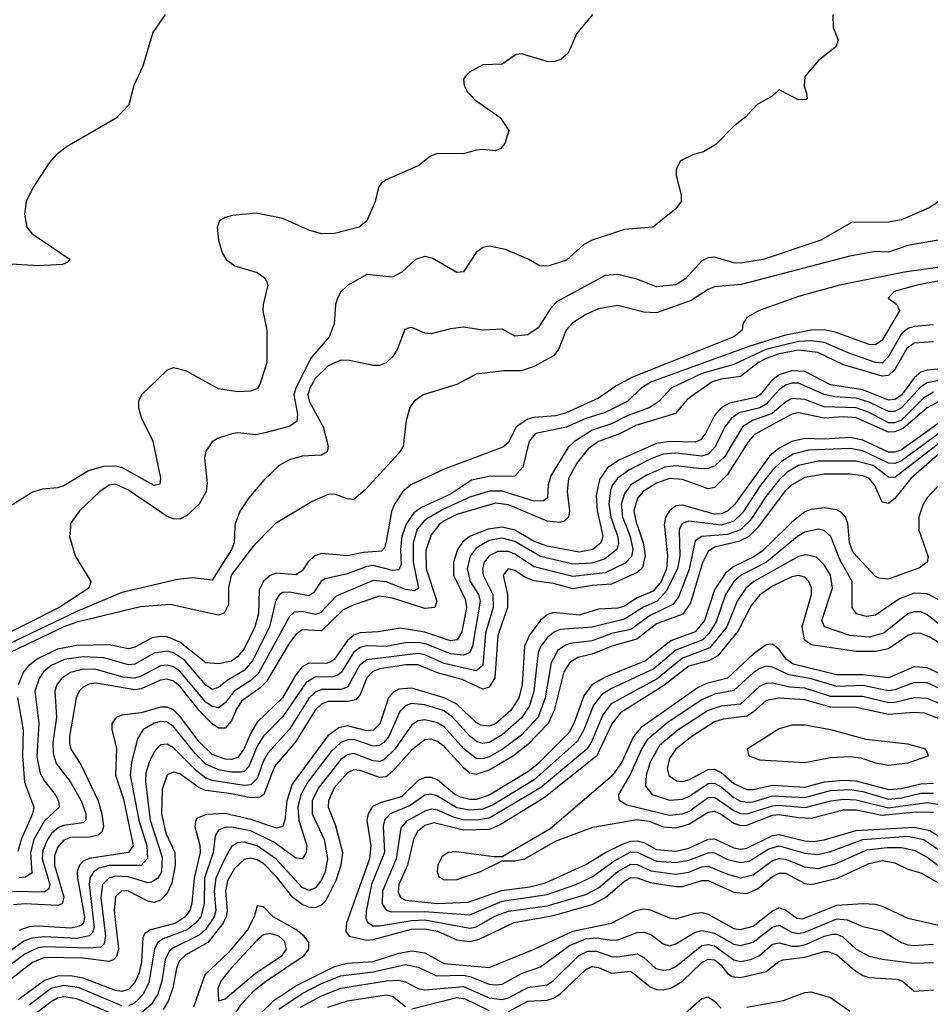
# Model space of a CAD drawing. Header units: inches. Extents: x 501365 to 657855, y 482276 to 547543.
# Tile 355 of 656: x 611753 to 614580, y 498518 to 501574. Entities that reach past the tile are written whole.
import ezdxf

# ---------------------------------------------------------------- set-up
doc = ezdxf.new("R2010")
doc.units = ezdxf.units.IN
doc.header["$MEASUREMENT"] = 0
doc.layers.add('A6419', color=7, linetype='Continuous')
doc.layers.add('A6510', color=7, linetype='Continuous')

msp = doc.modelspace()

# ---------------------------------------------------------------- linework, layer by layer
at = {"layer": 'A6419', "color": 5}
for points, elevation in [([(611909.9, 500000), (611907.7, 499970), (611924.9, 499910), (611973, 499830), (611967, 499810), (611875.5, 499750), (611579.4, 499600.6)], 2240), ([(612421, 500000), (612418.6, 499950), (612410.3, 499930), (612350, 499834.5), (612290, 499842.1), (612242.8, 499837.2), (612070, 499796.3), (611930, 499737.3), (611667.6, 499612.4)], 2260), ([(613598.4, 500000), (613609.2, 499970), (613612, 499948), (613606.8, 499930), (613570, 499901.2), (613530, 499887.6), (613470, 499884.1), (613370, 499908.1), (613290, 499954.2), (613250, 499964.7), (613210, 499957.6), (613170, 499933.8), (613151.3, 499908.7), (613141.7, 499870), (613150.9, 499830.9), (613177.3, 499790), (613182.2, 499770), (613158.7, 499630), (613149.6, 499610), (613130, 499602.2), (613090, 499605.9), (613015.9, 499635.9), (612990, 499641.6), (612950, 499640), (612890, 499628.9), (612830, 499630.6), (612810, 499625.6), (612788.8, 499610), (612751.3, 499548.7), (612739.8, 499540.2), (612725.1, 499534.8), (612670, 499534), (612642.4, 499517.6), (612570, 499411.8), (612509.6, 499350.4), (612490, 499319.7), (612464, 499256), (612450, 499241.1), (612441.2, 499238.8), (612410, 499238.8), (612370, 499246.1), (612330, 499264.1), (612297.1, 499297.1), (612230, 499380.5), (612210, 499394.1), (612190, 499395.9), (612170, 499390.7), (612134.9, 499370), (612118.2, 499341.8), (612100, 499270), (612095.5, 499230), (612122, 499090), (612146.8, 499010), (612149.3, 498970.7), (612130, 498949.7), (612030, 498948.7), (611999.4, 498940.6), (611981.6, 498930), (611970, 498910), (611968.2, 498890), (611983.3, 498756.7), (611978.5, 498741.5), (611969.2, 498730.8), (611930, 498723.1), (611830, 498728.1), (611790, 498724.1), (611765.9, 498714.1), (611690, 498660.2)], 2440), ([(613636, 500000), (613647.8, 499970), (613655.9, 499930), (613652.1, 499907.9), (613632.1, 499887.9), (613570, 499857.7), (613470, 499846), (613350, 499876.4), (613290, 499915.6), (613270, 499923.4), (613236.7, 499923.3), (613209.9, 499910.1), (613194.8, 499890), (613189.1, 499870), (613191.7, 499850), (613221.9, 499790), (613222.3, 499750), (613199.1, 499670), (613190, 499570), (613170, 499553.1), (613070, 499576), (613010, 499602.7), (612990, 499606.9), (612830, 499587.6), (612807.4, 499570), (612770, 499502.2), (612750, 499495.8), (612690, 499495.3), (612670, 499486.9), (612651, 499469), (612590, 499372.3), (612522.6, 499297.4), (612508.3, 499271.7), (612490, 499219.5), (612470, 499199.5), (612450, 499197.2), (612350, 499213.4), (612330, 499220.6), (612302.2, 499242.2), (612230, 499314.8), (612210, 499326.2), (612190, 499323.4), (612170, 499302.1), (612154.2, 499270), (612144.7, 499235.3), (612143.3, 499210), (612157.8, 499090), (612195.2, 498975.2), (612192.7, 498930), (612181.6, 498910), (612162.1, 498897.9), (612150, 498895.9), (612090, 498914.2), (612050, 498916), (612029.3, 498910), (612010, 498890.7), (612004.5, 498850), (612018.6, 498730), (612014.4, 498705.6), (612004.1, 498695.9), (611967.7, 498692.3), (611830, 498696.6), (611810, 498693.8), (611770, 498675.6), (611690, 498616.1)], 2460), ([(613671.3, 500000), (613688.7, 499950), (613694.1, 499910), (613686.4, 499873.6), (613670, 499858), (613590, 499822.7), (613530, 499818.3), (613470, 499807.6), (613410, 499824.8), (613350, 499832.3), (613323.1, 499843.1), (613290, 499864.3), (613269.2, 499870), (613254, 499850), (613266.9, 499790), (613267.4, 499750), (613237.2, 499662.8), (613228, 499532), (613210, 499502.4), (613190, 499496.8), (613126.8, 499526.8), (613050, 499546.9), (612990, 499572.4), (612951.4, 499571.4), (612870, 499559.1), (612849.2, 499550.8), (612830, 499531.3), (612810, 499479.6), (612796.4, 499463.6), (612770, 499457.9), (612710, 499458.3), (612689.9, 499450.1), (612670, 499431.5), (612610, 499334.4), (612543.3, 499256.7), (612510.9, 499170), (612498.6, 499161.4), (612470, 499158.8), (612410, 499171.9), (612330, 499181.6), (612310, 499190.6), (612250, 499233.6), (612230, 499239), (612210, 499230.5), (612195.2, 499184.8), (612193, 499110), (612206.5, 499050), (612234.5, 498990), (612235.2, 498950), (612224.8, 498895.2), (612212.4, 498867.6), (612198.4, 498850), (612190, 498842), (612170, 498834.8), (612150, 498838.3), (612090, 498869.6), (612069.4, 498870.6), (612050, 498852.9), (612045.9, 498810), (612059.3, 498690), (612053.4, 498666.6), (612043.4, 498656.6), (612029.1, 498650.9), (611950, 498661.9), (611830, 498663.6), (611791.9, 498648.1), (611710, 498584.4)], 2480), ([(612536.5, 500000), (612478.6, 499941.4), (612409.5, 499850.5), (612401.2, 499810), (612400.5, 499759.5), (612387.3, 499732.7), (612370, 499726), (612219.1, 499759.1), (612127.8, 499752.2), (611930, 499703.8), (611890, 499690), (611723.1, 499610)], 2280), ([(612992.5, 500000), (612986.9, 499993.1), (612974.4, 499950), (612974.6, 499890), (612990.3, 499810), (612978.2, 499801.8), (612950, 499805.6), (612890, 499829.7), (612850, 499834.1), (612734.9, 499785.1), (612686.4, 499733.5), (612670, 499727.8), (612630, 499737.9), (612604.3, 499735.7), (612590, 499721.8), (612493.9, 499546.1), (612470, 499523), (612418.4, 499490), (612390, 499454.1), (612370, 499438.9), (612350, 499442.2), (612330, 499455.8), (612250, 499552.7), (612230, 499565.8), (612210, 499570.8), (612190, 499569.1), (612130, 499536.9), (612110, 499530.8), (612073.9, 499533.9), (611990, 499557.6), (611950, 499558.3), (611910, 499548.1), (611882.9, 499530), (611868.3, 499510), (611861.8, 499490), (611867.3, 499410), (611855.8, 499330), (611856.3, 499296.3), (611866, 499266), (611909.7, 499210), (611943.2, 499150), (611958.2, 499110), (611958, 499090), (611950, 499081.5), (611890, 499073.8), (611873.1, 499066.9), (611851.4, 499048.6), (611838.5, 499030), (611824.6, 498995.4), (611822.4, 498970), (611845.9, 498890), (611843.4, 498876.6), (611830, 498866.9), (611730, 498868.7)], 2360), ([(613049.3, 500000), (613030, 499975.4), (613013.2, 499926.8), (613014.8, 499870), (613047.5, 499770), (613041.6, 499750), (613010, 499747.1), (612910, 499778.7), (612870, 499784.8), (612790, 499758.6), (612757.2, 499742.8), (612690, 499677), (612630, 499680.8), (612610, 499666.3), (612590, 499640.4), (612519.3, 499520.6), (612499.3, 499500.7), (612441.2, 499458.8), (612425.2, 499434.8), (612410, 499398.2), (612390, 499375.5), (612370, 499375.1), (612350, 499389), (612310, 499430.4), (612250, 499506), (612230, 499521.6), (612210, 499527.1), (612190, 499524.4), (612130, 499497.5), (612110, 499494.4), (611990, 499514.8), (611968.5, 499511.5), (611950, 499502.1), (611937.4, 499490), (611928.4, 499470), (611907.5, 499350), (611907.7, 499327.7), (611911, 499310), (611942.5, 499262.5), (611996.3, 499150), (612007.6, 499110), (612012.5, 499070), (612007.7, 499052.3), (611996.5, 499043.5), (611970, 499036.8), (611910, 499036.3), (611890, 499028.3), (611870, 499005.4), (611861, 498979), (611860.6, 498950), (611889.3, 498850.7), (611884, 498830), (611870, 498824.9), (611770, 498830.3), (611733.1, 498826.9)], 2380), ([(613754.1, 500000), (613764, 499910), (613760.6, 499870), (613744.4, 499830), (613719.3, 499800.7), (613670, 499779.7), (613630, 499754.2), (613610, 499748.2), (613550, 499744.2), (613490, 499726.1), (613410, 499734.1), (613390, 499727.4), (613370, 499710.3), (613335.8, 499664.3), (613319.7, 499630), (613312.2, 499510), (613302, 499470), (613277.5, 499430), (613230, 499389), (613210, 499381.5), (613184.5, 499384.5), (613170, 499392.6), (613110.1, 499450.1), (613070.4, 499470), (612970, 499500), (612930, 499496.7), (612912.7, 499487.3), (612897.9, 499470), (612870.7, 499389.3), (612851.3, 499368.7), (612830, 499367.6), (612770, 499382.3), (612743.4, 499376.6), (612708.8, 499351.2), (612598.7, 499201.3), (612581.5, 499150), (612576, 499090), (612569.7, 499070.3), (612550, 499064.8), (612470, 499092.3), (612390, 499110.5), (612332.3, 499107.7), (612304, 499096), (612299, 499090), (612296.7, 499070), (612311.7, 499011.7), (612312.8, 498990), (612294.3, 498910), (612287.4, 498832.6), (612280.4, 498810), (612266.3, 498790), (612237.8, 498770), (612158.2, 498750), (612141.4, 498738.6), (612134.6, 498725.4), (612130.9, 498650), (612123.7, 498616.3), (612110, 498586.1), (612090, 498564.2), (612070, 498558.2), (612050, 498560.9), (611950, 498599.7), (611910, 498606.5), (611870, 498606.1), (611830, 498592.5), (611747.4, 498532.6)], 2520), ([(612898.8, 500000), (612889.8, 499950.2), (612885.3, 499934.7), (612875.6, 499924.4), (612819.6, 499920.5), (612769.9, 499909.9), (612690, 499917.5), (612668.2, 499910), (612648.1, 499891.9), (612630, 499864.1), (612610, 499851.5), (612550, 499856.6), (612530, 499848.9), (612510, 499831.5), (612495.9, 499804.1), (612493.6, 499730), (612483, 499690), (612450, 499621.6), (612430, 499597.3), (612410, 499583.5), (612370, 499575.4), (612330, 499578.1), (612250, 499641.9), (612210, 499658.4), (612190, 499660.3), (612164.2, 499655.8), (612110, 499626.3), (612090, 499621.9), (612030, 499633.8), (611930, 499631.4), (611870, 499620.8), (611810, 499591.8), (611781, 499570), (611764, 499550), (611747.9, 499510)], 2320), ([(612949.7, 500000), (612939, 499970), (612934.4, 499930), (612936.5, 499883.5), (612930, 499866.3), (612910, 499864.3), (612850, 499879.9), (612830, 499877.4), (612770, 499854.4), (612701, 499839), (612688.5, 499831.5), (612664.5, 499795.5), (612650, 499785.8), (612590, 499797), (612570, 499796.5), (612559.6, 499790), (612547.8, 499772.2), (612528.2, 499690), (612475.5, 499584.5), (612450, 499554.5), (612396.7, 499523.3), (612370, 499501.9), (612350, 499495.4), (612330, 499508.4), (612265.2, 499585.2), (612230, 499608.7), (612210, 499614.3), (612170, 499607.8), (612110, 499573.6), (612090, 499572), (612013.7, 499593.7), (611950, 499596.5), (611891.3, 499588.7), (611850.1, 499570), (611827, 499550), (611812.6, 499530), (611799.3, 499490), (611811.7, 499390), (611806.3, 499286.3), (611816, 499236), (611830, 499210.7), (611863, 499170), (611873.5, 499150), (611875.5, 499130), (611830, 499087.4), (611796.3, 499030), (611785.7, 498990), (611790, 498925.2), (611770, 498912.9), (611750, 498911)], 2340), ([(613556.7, 500000), (613563.5, 499970), (613556.9, 499950), (613532.4, 499930), (613490, 499921.2), (613390, 499940.1), (613350, 499955), (613290, 499990.1), (613250, 499999.4), (613207, 499993), (613149.3, 499970), (613127.5, 499952.5), (613111.6, 499930), (613099.1, 499890), (613099.7, 499850), (613135.6, 499775.6), (613139.6, 499750), (613125.6, 499674.4), (613111.2, 499650), (613090, 499646.7), (613010, 499673.8), (612934.1, 499685.9), (612865.4, 499674.6), (612810, 499671.1), (612790, 499664), (612770, 499647.6), (612730.2, 499589.8), (612718.7, 499581.3), (612703.9, 499576.1), (612650, 499577.5), (612630, 499566.1), (612610, 499540.8), (612568.9, 499470), (612490, 499394.4), (612470, 499360.9), (612448.1, 499310), (612430, 499284.3), (612410, 499277.9), (612390, 499279.1), (612350, 499293.8), (612310, 499333.3), (612250, 499412.5), (612230, 499432.5), (612210, 499441), (612190, 499440.6), (612130, 499422.6), (612070, 499415.3), (612052, 499408), (612038.4, 499390), (612039.1, 499370), (612053.6, 499313.6), (612050.3, 499230), (612074.6, 499154.6), (612105.1, 499010), (612090.7, 498989.3), (611968.7, 498971.2), (611950, 498962.3), (611938, 498950), (611931.3, 498930), (611932, 498910), (611954.1, 498790), (611950.6, 498769.4), (611939.3, 498760.7), (611910, 498754.9), (611810, 498760.7), (611781.6, 498758.4), (611750, 498747.4)], 2420), ([(613804.5, 500000), (613799.5, 499990), (613802.4, 499910), (613794.5, 499870), (613759.8, 499800.2), (613731.4, 499770), (613688.8, 499751.2), (613630, 499713.2), (613530, 499688.9), (613430, 499681.8), (613410, 499672.5), (613390, 499655.9), (613370.4, 499630), (613362.2, 499610), (613349.2, 499490), (613335.4, 499444.6), (613311.7, 499408.3), (613250, 499355.1), (613210, 499331.4), (613190, 499327.5), (613172.5, 499332.5), (613150, 499350.2), (613096.7, 499410), (613070, 499429.3), (613010, 499448), (612968.4, 499451.6), (612950, 499444.3), (612933.2, 499426.8), (612899, 499350), (612882.2, 499330), (612870, 499321.6), (612850, 499319.6), (612790, 499339.9), (612770, 499339.4), (612750, 499331.4), (612718.2, 499301.8), (612648.7, 499210), (612625, 499170), (612615.9, 499130), (612619.5, 499090), (612643.7, 499010), (612642.1, 498990), (612630.6, 498969.4), (612610, 498972.3), (612541.7, 499021.7), (612470, 499056.6), (612410, 499068.5), (612390, 499067.1), (612370, 499058.4), (612359.2, 499040.8), (612353, 498990), (612326.4, 498910), (612325.4, 498830), (612314.5, 498790), (612298.9, 498770), (612272.4, 498750), (612198.3, 498721.7), (612180.9, 498710), (612170.9, 498689.1), (612153.8, 498586.2), (612135.6, 498550), (612110, 498523.4), (612090, 498514)], 2540), ([(613999.6, 500000), (613990, 499990.8), (613950, 499976.7), (613870.3, 499969.7), (613850, 499956.9), (613831, 499869), (613797.9, 499782.1), (613780.5, 499759.5), (613710, 499725.3), (613650, 499681.8), (613590, 499668.9), (613530, 499646.5), (613461.7, 499638.3), (613446.8, 499633.2), (613423.8, 499616.2), (613402.2, 499577.8), (613384.2, 499470), (613362.5, 499410), (613310, 499354), (613250, 499309.5), (613210, 499285.9), (613190, 499280), (613170, 499281.2), (613131, 499311), (613070, 499379.1), (613050, 499391.9), (613010, 499401.3), (612990, 499398.5), (612970, 499385.3), (612917.7, 499310), (612882.6, 499277.4), (612870, 499271.7), (612850, 499274.4), (612790, 499296.3), (612770, 499292.2), (612750, 499277.8), (612680.2, 499190), (612660.5, 499150), (612660.5, 499110), (612698.3, 499030), (612708.7, 498970), (612701.1, 498930), (612690, 498905.1), (612670, 498878.7), (612650, 498872.1), (612630, 498881.3), (612547.4, 498970), (612490.1, 499010.1), (612450, 499021.5), (612430, 499019.7), (612411.1, 499008.9), (612390, 498973.5), (612361.5, 498910), (612356.6, 498870), (612361.3, 498810), (612355.9, 498790), (612330, 498752.1), (612310, 498733.3), (612230, 498694.2), (612217, 498683), (612203.9, 498656.1), (612193.8, 498590), (612181, 498550), (612161.3, 498518.7), (612130, 498491.1)], 2560), ([(614045.3, 500000), (614043, 499997), (614015.9, 499970), (613985.4, 499954.6), (613910, 499936.8), (613890, 499924), (613872, 499888), (613835.5, 499764.5), (613811.2, 499728.8), (613730, 499698.8), (613668.4, 499651.6), (613590.8, 499630), (613530, 499605), (613485, 499595), (613460.4, 499579.6), (613441.5, 499550), (613411.5, 499430), (613393.8, 499390), (613330, 499324.2), (613285.9, 499290), (613210, 499244.8), (613170, 499231.2), (613150, 499236.2), (613132.7, 499250), (613070, 499318.2), (613050, 499333.5), (613030, 499340.8), (613010, 499338.9), (612970, 499307.9), (612910, 499240.4), (612890, 499224.6), (612870, 499222.3), (612810, 499244.3), (612790, 499245.6), (612770, 499236.9), (612729, 499190), (612711, 499150), (612710.7, 499130), (612733.1, 499073.1), (612755.2, 498990), (612749.8, 498950), (612735.2, 498904.8), (612701.5, 498838.5), (612690, 498825.7), (612670, 498818.1), (612650, 498819.4), (612630, 498827.7), (612600.1, 498850), (612550, 498914.5), (612510, 498955), (612490, 498966.7), (612470, 498971.7), (612450, 498967.5), (612419.8, 498940.2), (612398.2, 498901.8), (612392, 498870), (612396.8, 498810), (612394.1, 498790), (612384.6, 498770), (612336.5, 498710), (612268, 498672), (612247.9, 498652.1), (612238.9, 498630), (612228.3, 498570), (612214.9, 498530), (612198.1, 498501.9)], 2580), ([(614135, 500000), (614056.6, 499923.4), (614030, 499905.8), (613970, 499877.3), (613943.7, 499856.3), (613910, 499804.9), (613879.1, 499710), (613850, 499674.7), (613773.7, 499646.3), (613695.2, 499584.8), (613570, 499533.3), (613528.8, 499510), (613504, 499476), (613473.1, 499390), (613458.3, 499361.7), (613358.1, 499261.9), (613330, 499239.8), (613210, 499167), (613170, 499154.2), (613150, 499153.7), (613120.9, 499160.9), (613103.9, 499170), (613050, 499215.1), (613030, 499222.3), (613010, 499221.8), (612990, 499213), (612937.7, 499162.3), (612875, 499145), (612847.7, 499132.3), (612834.2, 499110), (612830.6, 499090), (612842.3, 499010), (612838.4, 498970), (612767.7, 498770), (612764.8, 498744.8), (612775.1, 498730), (612830, 498717.7), (612850, 498719.4), (612968.7, 498751.3), (613010, 498752.7), (613050, 498745.1), (613110, 498718.1), (613150, 498712.9), (613179.2, 498720.8), (613287.9, 498772.1), (613410, 498794.1), (613530, 498828.4), (613570.9, 498850), (613630, 498901.1), (613650, 498911.6), (613670, 498910.7), (613710, 498896.6), (613790, 498884.1), (613810, 498884.3), (613870, 498902.4), (613890, 498902.7), (613970, 498866.3), (614010, 498862.4), (614043.3, 498876.7), (614090, 498915.1), (614110, 498925.2), (614130, 498925.6), (614190, 498893.5), (614210, 498890.6), (614291.2, 498910), (614390, 498955.7), (614430, 498964.5), (614470, 498957), (614510, 498938.3), (614550, 498926.1), (614690, 498846.5)], 2620), ([(614543.9, 500000), (614543.8, 499990), (614572.7, 499907.3), (614570.2, 499890), (614546.6, 499873.4), (614450, 499837.7), (614420.9, 499840.9), (614410, 499846.3), (614340.1, 499920.1), (614329, 499950), (614324.3, 500000)], 2620), ([(614610, 499771.9), (614570, 499792), (614530, 499794.7), (614483.7, 499776.3), (614410, 499726.2), (614381.9, 499721.9), (614350.9, 499730), (614337.1, 499750), (614336.8, 499830), (614298.7, 499898.7), (614270.4, 499970.4), (614250, 499989), (614233, 499993), (614190, 499984), (614167.1, 499970), (614071, 499890), (613992.5, 499850), (613969.9, 499830.1), (613943.4, 499790), (613915, 499705), (613892.9, 499670), (613873.4, 499650), (613790, 499617.6), (613721, 499559), (613590, 499498.8), (613560, 499480), (613533.6, 499446.4), (613504, 499370), (613484.7, 499335.3), (613350, 499215), (613222.2, 499137.8), (613190, 499124.5), (613150, 499121.4), (613110, 499128.6), (613050, 499163.9), (613029.6, 499170.4), (613010, 499167.5), (612964.4, 499135.6), (612902.4, 499110), (612885.1, 499090), (612881.5, 499070), (612885, 498990), (612844.8, 498890), (612828, 498808), (612827.2, 498787.2), (612832.2, 498772.2), (612850, 498762.4), (612870, 498761.5), (612970, 498779), (613010, 498780.4), (613150, 498754.3), (613170, 498759.3), (613230, 498792.5), (613270, 498807.3), (613390, 498823.7), (613510, 498859.1), (613550, 498879.7), (613610, 498930.5), (613650, 498953.3), (613670, 498952), (613712.4, 498932.4), (613790, 498922.3), (613830, 498928.1), (613870, 498944.7), (613890, 498947.6), (613950, 498921.8), (613990, 498911), (614030, 498919.9), (614090, 498964.6), (614110, 498970.7), (614130, 498968.6), (614190, 498944.8), (614230, 498939.7), (614285.5, 498954.5), (614382.6, 498997.4), (614445.3, 499005.3), (614490, 499004.7), (614530, 498996.7), (614570, 498975.5), (614631.3, 498930)], 2640), ([(614630, 499680.9), (614570, 499727.4), (614550, 499736.2), (614530, 499736.4), (614510, 499729.9), (614435.3, 499670), (614390, 499657.6), (614330, 499663.1), (614251.7, 499690), (614242.9, 499710), (614275.9, 499810), (614269.6, 499850), (614250, 499882.5), (614226.1, 499906.1), (614193.6, 499913.6), (614170, 499908.6), (614031.6, 499830), (614007.2, 499810), (613980.2, 499770), (613947.8, 499690), (613895.5, 499624.5), (613810, 499592.6), (613731.6, 499528.4), (613588.8, 499451.2), (613562.8, 499417.2), (613527.4, 499332.6), (613512.9, 499310), (613370, 499190.5), (613210, 499096), (613170, 499090.3), (613130, 499090.9), (613099, 499099), (613050, 499120.6), (613030, 499123.5), (613010, 499118.3), (612953.2, 499086.8), (612935.4, 499064.6), (612921.3, 498970), (612878.5, 498870), (612878.3, 498830), (612890.8, 498810.8), (612905.8, 498805.8), (613010, 498806.7), (613150, 498796.3), (613250, 498838.4), (613390, 498858.7), (613479.3, 498890), (613530, 498913.9), (613596.9, 498963.1), (613650, 498991.1), (613670, 498990.8), (613730, 498963), (613790, 498958.5), (613830, 498966.1), (613892.7, 498990), (613910, 498988.2), (613950, 498968.2), (613990, 498958), (614017, 498963), (614078.8, 499001.2), (614110, 499009.8), (614190, 498987), (614230, 498983.4), (614270, 498993.1), (614370, 499030), (614510, 499040), (614559.7, 499030), (614650, 498967.4)], 2660), ([(614670, 499600.6), (614577.8, 499657.8), (614550, 499669.2), (614530, 499669.7), (614510, 499662.6), (614450, 499621.3), (614410, 499613.3), (614350, 499613), (614210, 499633.8), (614189.5, 499650), (614182.2, 499690), (614210.8, 499790), (614210.7, 499810.7), (614202.8, 499830), (614190, 499843.7), (614170, 499849.1), (614150, 499844.7), (614090, 499816.5), (614050, 499789.6), (614023.8, 499756.2), (613982.9, 499677.1), (613919.7, 499600.3), (613894.2, 499585.8), (613830, 499567.3), (613752.7, 499507.3), (613617.5, 499422.5), (613591.4, 499388.6), (613544.3, 499290), (613381, 499159), (613244.4, 499075.6), (613210, 499061.3), (613130, 499059.3), (613038.6, 499081.4), (613010, 499073), (612986.8, 499053.2), (612975, 499030), (612956.2, 498950), (612929.8, 498890), (612927.4, 498867.4), (612934.9, 498850), (612950, 498841.5), (613050, 498831), (613145, 498835), (613248.1, 498871.9), (613336.6, 498883.5), (613384.9, 498895.1), (613510, 498952.3), (613571.8, 498990), (613624.3, 499015.7), (613650, 499024.6), (613670, 499026.1), (613690, 499020.3), (613730, 498998.7), (613790, 498993.9), (613830, 499003.2), (613890, 499030.6), (613910, 499031.8), (613970, 499003.6), (613990, 499000), (614010, 499002.9), (614090, 499042.8), (614110, 499045.2), (614190, 499025.6), (614216, 499024), (614250, 499029.2), (614350, 499058.1), (614530, 499067.9), (614578.2, 499058.2), (614650, 499011.9)], 2680), ([(614610, 499543.7), (614570, 499563.1), (614530, 499565.6), (614450, 499531.2), (614370, 499540.7), (614290, 499541.3), (614154.2, 499574.2), (614131.7, 499590), (614110, 499619), (614090, 499635.6), (614070, 499633.5), (614030, 499604.9), (613950, 499530.7), (613886.3, 499513.7), (613858.8, 499501.2), (613682.5, 499377.5), (613658.7, 499350), (613621.6, 499270), (613592.1, 499227.9), (613398, 499062), (613250, 498976.2), (613224.4, 498975.6), (613107.9, 498992.1), (613082.6, 498990), (613063.5, 498976.5), (613050.8, 498950), (613048.5, 498930), (613054.2, 498914.2), (613070, 498904.4), (613110, 498906), (613181.4, 498930), (613250, 498963.2), (613290, 498963.3), (613320.4, 498970), (613415.6, 499024.4), (613531.8, 499068.2), (613670, 499091.8), (613706.5, 499086.5), (613750, 499069.5), (613790, 499065.7), (613830, 499077.1), (613890, 499114.5), (613910, 499117.4), (613930, 499108.6), (613970, 499080.3), (613990, 499073.4), (614010, 499074.2), (614090, 499105), (614110, 499107.8), (614170, 499097.8), (614210, 499096.6), (614310, 499122.4), (614350, 499121.8), (614430, 499105.6), (614535.4, 499115.4), (614590, 499114.4)], 2720), ([(614610, 499497.5), (614570, 499516), (614530, 499516.9), (614470, 499494.2), (614450, 499491.5), (614370, 499507.3), (614290, 499505.1), (614210, 499528.6), (614140.6, 499540.6), (614090, 499565), (614070, 499567.7), (614050, 499560.9), (614030, 499547.4), (613970, 499492.1), (613910, 499480.9), (613870, 499463.2), (613765.8, 499394.2), (613700.6, 499339.4), (613682.7, 499310), (613648, 499232), (613612.1, 499170), (613612.6, 499152.6), (613637.8, 499137.8), (613770, 499105.9), (613810, 499109.2), (613830, 499117.2), (613890, 499160.4), (613910, 499161), (613970, 499119.6), (613990, 499110.8), (614010, 499109.2), (614090, 499133.9), (614110, 499136.8), (614191.3, 499128.7), (614270.4, 499149.6), (614310, 499155.3), (614350, 499152.8), (614450, 499128), (614570, 499145.1), (614634.5, 499134.5)], 2740), ([(614610, 499450.9), (614570, 499467.4), (614530, 499469.5), (614470, 499455), (614450, 499454.3), (614370, 499473.2), (614270, 499473.4), (614190, 499499.4), (614143.1, 499503.1), (614090, 499515), (614070, 499514.4), (614050, 499505.7), (613990, 499450.2), (613930, 499443.9), (613889.7, 499430), (613796.6, 499370), (613738.5, 499321.5), (613710.3, 499270), (613697.7, 499230), (613695.2, 499195.2), (613715.9, 499170), (613770, 499151.7), (613810, 499154.7), (613830, 499162.9), (613890, 499204), (613910, 499204.6), (613930, 499193.5), (613970, 499159.8), (613990, 499149.1), (614010, 499145.3), (614030, 499147), (614090, 499164.9), (614190, 499160.3), (614270, 499181.8), (614330, 499185), (614370, 499178.6), (614450, 499155.2), (614490, 499159.2), (614550, 499173.4), (614590, 499174)], 2760), ([(611746.2, 499470), (611763.6, 499370), (611761.5, 499290), (611767.3, 499207.3), (611796.3, 499130), (611792, 499110), (611756.8, 499030), (611747, 498993)], 2320), ([(614610, 499403.8), (614561.6, 499421.6), (614530, 499424.4), (614450, 499417.8), (614350, 499439.1), (614270, 499440.8), (614190, 499463.8), (614110, 499468), (614070, 499460.9), (614030, 499424.7), (614010, 499413.1), (613936.2, 499403.8), (613910, 499395), (613839.1, 499350), (613790.1, 499310), (613770, 499281.4), (613762.7, 499250), (613768.3, 499228.3), (613791.7, 499211.6), (613810, 499210.1), (613830, 499215.3), (613890, 499246.7), (613910, 499247.7), (613930, 499237.8), (613970, 499203.2), (614010, 499185), (614030, 499184.9), (614090, 499198.5), (614190, 499192.5), (614251.6, 499208.4), (614310, 499214.5), (614350, 499211.9), (614450, 499185.2), (614490, 499187.7), (614550, 499203), (614590, 499205)], 2780), ([(612400.6, 498459.4), (612441.2, 498518.8), (612480, 498560), (612513, 498587), (612635.4, 498670), (612650.7, 498690), (612650.3, 498710), (612635.7, 498730), (612610.3, 498750.3), (612539.9, 498790), (612510, 498821.2), (612490, 498823.9), (612480.1, 498790), (612460.2, 498750), (612400.9, 498679.1), (612327.6, 498610), (612292, 498510)], 2620), ([(612500, 498490), (612541.7, 498530), (612610, 498575.3), (612730, 498635.6), (612770, 498645.7), (612850, 498651.8), (612930, 498677.2), (612970, 498684.2), (613010, 498678.7), (613070, 498644.9), (613210, 498632.3), (613350, 498689.4), (613470, 498745.7), (613590, 498770), (613665.6, 498810), (613690, 498814.4), (613710, 498812), (613770, 498787.2), (613790, 498784), (613850, 498801.4), (613870, 498803), (613890, 498797.9), (613970, 498753.9), (613990, 498750.6), (614030, 498761.3), (614090, 498808.8), (614110, 498818.3), (614130, 498811.9), (614165.7, 498785.7), (614184.1, 498784.1), (614290, 498825.9), (614371.1, 498831.1), (614409, 498829), (614430, 498823.3), (614510, 498785.3), (614610, 498762.7)], 2580), ([(612557, 498503), (612630, 498552.2), (612690, 498582.6), (612750, 498606.4), (612850, 498618.9), (612950, 498641.5), (612990, 498633.2), (613046.5, 498606.5), (613130, 498608.7), (613150, 498605), (613210, 498580.6), (613230, 498578.7), (613250, 498581.3), (613310, 498613.8), (613370, 498634.4), (613459.5, 498700.5), (613510, 498722), (613544.8, 498724.8), (613590, 498717.3), (613610, 498718.6), (613670, 498741.4), (613690, 498742.5), (613714.2, 498734.2), (613750, 498705.8), (613770, 498700.3), (613790, 498706.2), (613850, 498742.5), (613870, 498747.4), (613910, 498739), (613970, 498705.3), (613990, 498701.1), (614030, 498711.3), (614090, 498757.7), (614110, 498764.3), (614150, 498742.2), (614170, 498738), (614190, 498742.4), (614290, 498783.9), (614321.1, 498781.1), (614370, 498759.9), (614430, 498746.5), (614490, 498710.5), (614510, 498703.1), (614530, 498700.5), (614590, 498705.5)], 2560), ([(612624.1, 498510), (612690, 498545.2), (612750, 498568.6), (612891.5, 498591.5), (612930, 498593.5), (612950, 498588.4), (612990, 498567.4), (613010, 498563.5), (613130, 498573.9), (613210, 498538.2), (613250, 498533.8), (613270, 498538.5), (613330, 498570.3), (613390, 498579.3), (613410, 498592.5), (613488.1, 498670), (613516.9, 498683.1), (613543.2, 498683.2), (613590, 498666.6), (613610, 498665.4), (613670, 498674.6), (613690, 498664), (613727.2, 498630), (613750, 498624.2), (613770, 498626.6), (613790, 498636.2), (613870, 498700.7), (613890, 498704.3), (613910, 498699.8), (613970, 498656.5), (613990, 498651.8), (614022, 498658), (614049.6, 498670.4), (614090, 498704.8), (614110, 498709.5), (614150, 498699), (614170, 498698.8), (614194.8, 498705.2), (614250, 498730.4), (614276.1, 498736.1), (614290, 498735.9), (614307.9, 498727.9), (614350, 498689.7), (614390, 498667.7), (614430, 498658.5), (614530, 498646.2), (614590, 498647.8)], 2540), ([(613270, 498496.6), (613330, 498528.1), (613390, 498531.7), (613410, 498537.5), (613430, 498550.3), (613510, 498626.9), (613530, 498635.3), (613550, 498632.9), (613590, 498614.8), (613650, 498621.2), (613710, 498572.3), (613730, 498564.7), (613750, 498563.7), (613776.1, 498570), (613810, 498589.8), (613870, 498648.1), (613890, 498659), (613910, 498656.1), (613930, 498639.5), (613950, 498613.9), (613964.5, 498604.5), (613990, 498601.7), (614070, 498619.9), (614109, 498651), (614123.2, 498656.8), (614190, 498664.6), (614250, 498682.8), (614262.8, 498682.8), (614290, 498672.1), (614343.9, 498623.9), (614370, 498607.5), (614390, 498602), (614476.4, 498596.4), (614493.7, 498590), (614530, 498559.1), (614590, 498563.1)], 2520), ([(612070, 498513.6), (611936.9, 498570), (611890, 498577.3), (611850, 498567.3), (611782.9, 498517.1)], 2540), ([(612070, 498476.3), (611930, 498535), (611890, 498541.7), (611870, 498537.3), (611850, 498526.4), (611807, 498493)], 2560), ([(612708.9, 498510), (612770, 498529.5), (612890, 498547.9), (612910, 498543.6), (612950, 498512)], 2520), ([(612970, 498504.8), (613110, 498540), (613135.4, 498535.4), (613210, 498499.2)], 2520), ([(613810, 498483.3), (613870, 498536.2), (613890, 498541.3), (613910, 498527.7), (613930, 498506)], 2480), ([(614010, 498509.3), (614123.5, 498530), (614190, 498554.6), (614210, 498557), (614270, 498539.7), (614330, 498497.1)], 2480)]:
    msp.add_lwpolyline(points, dxfattribs=dict(at, elevation=elevation))
for points, elevation in [([(614190, 499385.2), (614150, 499384.4), (614110, 499373.1), (614011, 499310), (614016, 499290), (614050, 499277.2), (614190, 499269.1), (614270, 499284.4), (614330, 499287.4), (614363.5, 499283.5), (614410, 499267.6), (614450, 499260.8), (614510, 499267.5), (614574.5, 499290), (614565.8, 499310), (614510, 499325.6), (614380.1, 499340.1), (614270.9, 499370)], 2820), ([(612530, 498738.2), (612510, 498733.9), (612490, 498717.3), (612408.4, 498630), (612377.4, 498590), (612367.9, 498567.9), (612370, 498528.9), (612390, 498535.3), (612484.9, 498615.1), (612567.2, 498670), (612580.6, 498690), (612574.8, 498714.8), (612556.9, 498730)], 2640)]:
    msp.add_lwpolyline(points, close=True, dxfattribs=dict(at, elevation=elevation))
at = {"layer": 'A6510', "color": 5}
for points, elevation in [([(612204.6, 501590), (612165.6, 501534.4), (612134.7, 501430), (612107.4, 501370), (612091.2, 501310), (612051.6, 501268.4), (611899.6, 501180.4), (611865.5, 501154.5), (611844.1, 501130), (611792.3, 501050), (611773, 501010), (611767.4, 500970), (611774.5, 500930), (611790.7, 500910.7), (611908.8, 500830), (611899.8, 500820.2), (611885.5, 500814.5), (611810, 500810), (611710, 500816.3)], 2180), ([(613530.7, 501590), (613481, 501530), (613454.9, 501470), (613433, 501450), (613410, 501443.1), (613390, 501443.9), (613310, 501468.3), (613294.3, 501465.7), (613250, 501436.1), (613190, 501434), (613148.9, 501411.1), (613139, 501401), (613130.5, 501389.5), (613132.4, 501370), (613142.4, 501350), (613165.7, 501325.7), (613244, 501270), (613270.7, 501230), (613259.1, 501190), (613246, 501174), (613230, 501166.6), (613191.6, 501171.6), (613170, 501169.5), (613130, 501157.6), (613050, 501158.3), (613027.7, 501150), (612990, 501120.7), (612890, 501077), (612874.4, 501065.6), (612866.9, 501053.1), (612855.8, 501010), (612830.3, 500950), (612806.8, 500930), (612730, 500910.8), (612690, 500909.8), (612650, 500920.6), (612570, 500957.2), (612486.7, 500973.3), (612413.3, 500966.7), (612390, 500960.5), (612373, 500950), (612366, 500930), (612370.3, 500890), (612381.5, 500850), (612393.1, 500830), (612420.4, 500810), (612490, 500789.3), (612513.2, 500773.1), (612520, 500760), (612522.9, 500750), (612508.1, 500690), (612507.9, 500670), (612520.2, 500610), (612520.2, 500510), (612498.4, 500441.6), (612490.7, 500429.3), (612470, 500420.9), (612430, 500419.1), (612370, 500428.6), (612270, 500483), (612230, 500493.8), (612210, 500486.3), (612130.3, 500410), (612121.8, 500390), (612121.1, 500370), (612130, 500339.5), (612166, 500266), (612189.3, 500150.7), (612187.6, 500132.4), (612170, 500128.6), (612070, 500184), (612050, 500188.6), (612012.8, 500187.3), (611965.9, 500174.1), (611890, 500127.2), (611870, 500121.1), (611823, 500117), (611792.3, 500107.7), (611718.6, 500061.4)], 2220), ([(614277.3, 501590), (614278, 501550), (614293.4, 501510), (614286.8, 501490), (614232.9, 501447.1), (614190, 501397.2), (614187.6, 501367.6), (614195.2, 501344.8), (614197.3, 501330), (614194, 501326), (614170, 501325.6), (614110, 501356), (614090, 501338), (614040.7, 501310), (614007.1, 501272.9), (613970, 501243.7), (613913.7, 501186.3), (613875.8, 501164.2), (613844.7, 501155.3), (613804.1, 501135.9), (613790.6, 501110), (613790.4, 501090), (613806.7, 501030), (613806, 501010), (613790, 500986.6), (613718, 500930), (613630, 500922.4), (613530, 500889.8), (613503.6, 500876.5), (613450, 500827.9), (613396, 500810), (613368.7, 500808.7), (613333.2, 500830), (613261.1, 500861.1), (613210, 500871.1), (613190, 500866.6), (613170, 500851.8), (613130, 500791.3), (613110, 500789.8), (613033.5, 500833.5), (613010, 500839.1), (612981.1, 500830), (612938.5, 500790), (612910, 500775.3), (612830, 500783.5), (612770.8, 500749.2), (612750.1, 500729.9), (612739.7, 500710), (612733, 500690), (612729.2, 500630), (612713.8, 500590), (612656.9, 500523.1), (612609.8, 500430), (612603.6, 500410), (612614.9, 500350), (612613.3, 500326.7), (612588.7, 500311.3), (612510, 500290.4), (612485.9, 500285.9), (612430, 500291.5), (612411, 500289), (612366.2, 500273.8), (612350, 500263.5), (612330, 500234.5), (612326.2, 500213.8), (612334.5, 500134.5), (612331.9, 500110), (612309.6, 500070), (612270, 500033.9), (612250, 500024.1), (612230, 500025.1), (612210, 500032.4), (612090, 500114.3), (612050, 500132.6), (612030, 500129.8), (612001.7, 500110), (611938, 500050), (611910.6, 500010), (611909.9, 500000)], 2240), ([(614645.5, 501034.5), (614576.3, 500990), (614490, 500952.4), (614450, 500945.7), (614335, 500945), (614240.3, 500890), (614060.7, 500830), (613990, 500818.1), (613970, 500819.3), (613910, 500837), (613890, 500834.5), (613870, 500825.7), (613819.5, 500770), (613790, 500751.1), (613730, 500744.7), (613668.3, 500768.3), (613610, 500782.9), (613570, 500780.6), (613420.9, 500699), (613401.3, 500678.7), (613362, 500618), (613330, 500595.6), (613290, 500592.2), (613250, 500613.6), (613190, 500610.6), (613130, 500619.8), (613090, 500615), (613030, 500599.3), (613010, 500601), (612970, 500618.4), (612962.4, 500617.6), (612947.8, 500612.2), (612924.6, 500550), (612911.9, 500530), (612890, 500509.2), (612870, 500501.3), (612850, 500500.9), (612776.7, 500516.7), (612750, 500517.1), (612710, 500500.2), (612670, 500460.1), (612653.1, 500430), (612647.5, 500410), (612651, 500390), (612694.6, 500310), (612710.1, 500250), (612706.8, 500233.2), (612690, 500222.3), (612630, 500219.4), (612590, 500208.2), (612557.8, 500190), (612510, 500143.9), (612464, 500090), (612437, 500050), (612421.5, 500010), (612421, 500000)], 2260), ([(614750, 500915.6), (614510, 500873), (614450, 500852.6), (614410, 500854.3), (614330, 500840.5), (613992.2, 500752.2), (613910, 500744.7), (613890, 500737), (613837, 500703), (613730, 500664.2), (613690, 500665.8), (613610, 500686.7), (613550, 500676.9), (613510, 500658.7), (613470, 500633.1), (613449.1, 500610), (613424.9, 500550), (613410, 500530.4), (613350, 500497.6), (613310, 500484.6), (613255.3, 500484.7), (613170, 500473.7), (613110, 500442), (613004.9, 500410), (612977, 500390), (612964.2, 500370), (612952.4, 500330), (612943, 500250), (612930.2, 500230), (612825.3, 500114.7), (612790, 500084.5), (612770, 500086.6), (612730, 500102), (612710, 500100.4), (612660.9, 500079.1), (612546.4, 500010), (612536.5, 500000)], 2280), ([(614859.2, 500840.9), (614499.1, 500790), (614298.2, 500750), (614170, 500715), (614046.7, 500670), (614010.3, 500650), (613998, 500630), (613995.8, 500610), (613970.2, 500590), (613655.1, 500464.9), (613603.2, 500436.8), (613550, 500399.1), (613447, 500353), (613415.7, 500344.3), (613350, 500339.9), (613330, 500333.9), (613294.1, 500310), (613270, 500261.6), (613252.8, 500247.2), (613070, 500179.1), (612966.9, 500130), (612942.3, 500110), (612916.1, 500070), (612907.3, 500047.3), (612898.8, 500000)], 2320), ([(614638.7, 500770), (614538.7, 500750), (614467.2, 500730), (614448.4, 500710), (614475.8, 500690), (614484.5, 500670), (614430, 500579.7), (614410, 500565.1), (614390, 500565.9), (614283.8, 500603.8), (614250, 500611.3), (614210, 500610), (614126.3, 500593.7), (614019.5, 500560.5), (613713.7, 500450), (613682.3, 500430), (613640.4, 500390), (613570, 500354.8), (613510, 500336.5), (613450, 500309.5), (613353.6, 500290), (613334.5, 500265.5), (613314.8, 500185.2), (613290, 500156.9), (613210, 500156.8), (613155.3, 500144.7), (613090, 500101.9), (612999.8, 500060.2), (612976.6, 500043.4), (612953.2, 500010), (612949.7, 500000)], 2340), ([(614590, 500626.8), (614530, 500622.3), (614510, 500615.7), (614490, 500598.7), (614450, 500528.7), (614430, 500508.4), (614410, 500509.8), (614330, 500537.6), (614250, 500571.8), (614210, 500577.8), (614170, 500575), (614069.3, 500550), (613970, 500504.4), (613870, 500475.9), (613775.4, 500430), (613738.1, 500390), (613709.1, 500370), (613636.4, 500343.6), (613590, 500319.9), (613530, 500299.7), (613474.8, 500265.2), (613454.5, 500245.5), (613401.2, 500158.8), (613393.1, 500130), (613391, 500090), (613379.1, 500080.9), (613350, 500079.7), (613250, 500111.2), (613210, 500111.3), (613150, 500092.5), (613066.4, 500053.6), (613010, 500021.1), (612992.5, 500000)], 2360), ([(614590, 500573.8), (614530, 500570.5), (614506.8, 500553.2), (614470, 500488.1), (614450, 500469.6), (614430, 500468.1), (614310, 500503.1), (614230, 500541.5), (614170, 500548.7), (614110, 500536.8), (614070, 500522.3), (614046.6, 500510), (613990, 500466.2), (613930, 500458.8), (613902.2, 500450), (613825.2, 500394.8), (613788.4, 500351.6), (613665.2, 500314.8), (613612.5, 500287.5), (613550, 500264.8), (613517.9, 500242.1), (613482.1, 500197.9), (613456.2, 500150), (613451.9, 500110), (613459.8, 500050), (613456.6, 500030), (613442.7, 500017.3), (613430, 500013.3), (613390, 500018), (613270, 500068.5), (613230, 500073.1), (613110, 500038.7), (613070, 500018.4), (613054, 500006), (613049.3, 500000)], 2380), ([(614612.5, 500490), (614570, 500486.5), (614550, 500480.3), (614530, 500462.4), (614490, 500408.9), (614470, 500395.4), (614450, 500392.8), (614370, 500425), (614270, 500441.2), (614190, 500481.8), (614150, 500484.5), (614110, 500471.9), (614086.6, 500453.4), (614051.3, 500410), (614038, 500401.9), (613955.9, 500384.1), (613930.5, 500369.5), (613910, 500345.7), (613881.8, 500290), (613866.1, 500270), (613850, 500263), (613770, 500264.9), (613730, 500258.8), (613612.9, 500207.1), (613577.2, 500182.8), (613552.6, 500147.4), (613542.7, 500097.3), (613545.4, 500050), (613556.7, 500000)], 2420), ([(614639.3, 500460.7), (614570, 500447), (614550, 500434.4), (614490, 500369.2), (614470, 500358.4), (614450, 500358), (614390, 500387), (614350, 500399.4), (614283.5, 500403.5), (614250.4, 500410.4), (614170, 500446), (614150, 500446.4), (614130, 500440.2), (614110, 500425.3), (614070, 500380.4), (614050, 500369.8), (613986.5, 500353.5), (613962.5, 500337.5), (613942, 500310), (613911.7, 500248.3), (613890, 500225.2), (613870, 500219.5), (613790, 500228.7), (613750, 500225.4), (613710, 500210.6), (613644, 500176), (613610, 500151.2), (613593.5, 500130), (613587, 500113), (613581.5, 500070), (613587.6, 500030), (613598.4, 500000)], 2440), ([(614590, 500417.9), (614560, 500400), (614490, 500331.1), (614470, 500322.8), (614450, 500323), (614390, 500355.2), (614350, 500369.2), (614250, 500372.7), (614190, 500395.1), (614150, 500398.3), (614130, 500387.5), (614088.4, 500351.6), (614027.7, 500330), (613996.2, 500310), (613941.6, 500218.4), (613910, 500188.5), (613890, 500181.4), (613870, 500180.5), (613790, 500189.6), (613755.2, 500184.8), (613699.9, 500160.1), (613650, 500130), (613630, 500102.6), (613620.3, 500070), (613624.2, 500030), (613636, 500000)], 2460), ([(614610, 500391.4), (614570.2, 500369.8), (614495.1, 500304.9), (614470, 500294.5), (614450, 500294.2), (614350, 500338.4), (614310, 500341.7), (614250, 500337.7), (614170, 500354), (614150, 500349.5), (614033.6, 500286.4), (614015.1, 500264.9), (613950, 500162.4), (613910, 500121.9), (613890, 500118), (613810, 500147.1), (613770, 500150), (613730, 500136.1), (613688.6, 500110), (613671, 500089), (613659.5, 500050), (613666.7, 500013.3), (613671.3, 500000)], 2480), ([(614610, 500325.4), (614490, 500239.6), (614470, 500231.4), (614450, 500231.4), (614370, 500269.5), (614330, 500277.3), (614250, 500271.7), (614190, 500274.1), (614150, 500265.2), (614110, 500244), (614080.4, 500219.6), (613972.5, 500070), (613950, 500048.7), (613930, 500040.7), (613910, 500039.2), (613810, 500067.5), (613790, 500064.9), (613769.9, 500050.1), (613757.8, 500030), (613753.3, 500006.7), (613754.1, 500000)], 2520), ([(614610, 500293.3), (614490, 500204.5), (614470, 500196.6), (614450, 500197.9), (614370, 500236.2), (614330, 500242.8), (614201.5, 500238.5), (614154.2, 500225.8), (614117.2, 500202.8), (614090, 500176.5), (614053.7, 500130), (613996.7, 500043.3), (613970, 500018), (613930, 500005.8), (613830, 500017.6), (613809.6, 500010.3), (613804.5, 500000)], 2540), ([(614610, 500262.3), (614470, 500153.7), (614450, 500153.9), (614401.8, 500190), (614350, 500204.2), (614230, 500203.6), (614170, 500190.2), (614135.7, 500170), (614110, 500146.5), (614070, 500095.5), (614020.1, 500019.9), (613999.6, 500000)], 2560), ([(614610, 500229.8), (614519.6, 500150), (614470, 500088.1), (614450, 500072.8), (614430, 500077.1), (614406.5, 500130), (614390, 500149.9), (614370, 500158.3), (614330, 500163.7), (614250, 500163.8), (614190, 500152.8), (614150, 500130.5), (614130, 500113), (614045.3, 500000)], 2580), ([(615281.6, 500000), (615281.1, 500001), (615278.6, 500030), (615307.4, 500110), (615312.6, 500150), (615303.3, 500170), (615279.7, 500190), (615250, 500203.4), (615210, 500206.2), (615144.3, 500190), (615062.4, 500157.6), (615030, 500153.9), (615002.9, 500162.9), (614930, 500202.4), (614890, 500216.1), (614830, 500220), (614720.9, 500210), (614671.4, 500190), (614650, 500174.5), (614570, 500090.6), (614557.1, 500070), (614544.1, 500030), (614543.9, 500000)], 2620), ([(614324.3, 500000), (614323.4, 500010), (614316.4, 500030), (614304.4, 500044.4), (614290, 500052.9), (614250, 500059.3), (614210, 500054.3), (614190, 500046.2), (614150, 500014.7), (614135, 500000)], 2620)]:
    msp.add_lwpolyline(points, dxfattribs=dict(at, elevation=elevation))

doc.saveas('drawing.dxf')
